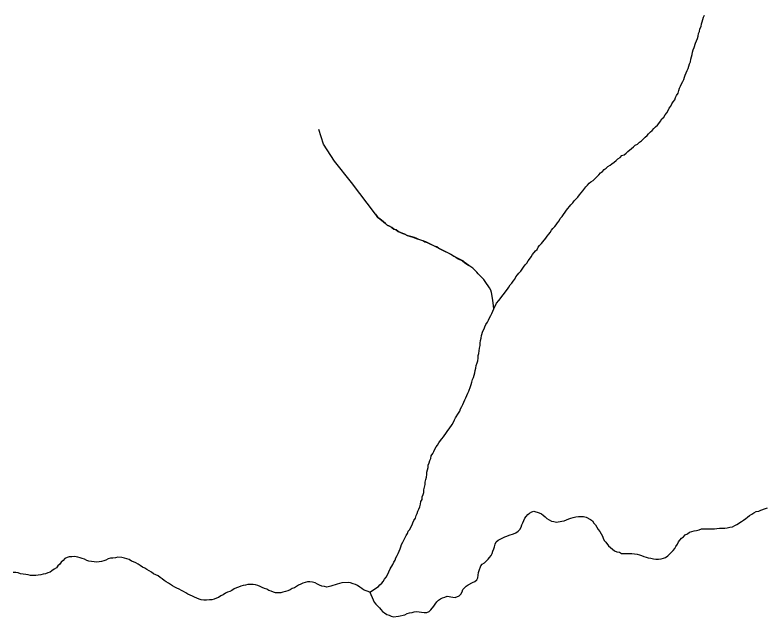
# Model space of a CAD drawing. Extents: x 785.9 to 812.4, y 7674.9 to 7703.1.
# Drawn here: x 807.492 to 809.136, y 7694.835 to 7696.152 of the extents above; entities that cross this region are included whole.
import ezdxf

# ---------------------------------------------------------------- set-up
doc = ezdxf.new("R2010")
doc.units = 0
doc.header["$LTSCALE"] = 0.04
doc.layers.add('7', color=7, linetype='Continuous', lineweight=25)

msp = doc.modelspace()

# ---------------------------------------------------------------- linework, layer by layer
at = {"layer": '7'}
for points in [[(808.9401, 7695.9764), (808.9434, 7695.9813), (808.945, 7695.987), (808.9466, 7695.9918), (808.9482, 7695.9967), (808.9506, 7696.0015), (808.9539, 7696.0064), (808.9555, 7696.0112), (808.9571, 7696.0161), (808.9587, 7696.0209), (808.9612, 7696.0258), (808.9628, 7696.0307), (808.9652, 7696.0355), (808.9668, 7696.0404), (808.9684, 7696.0452), (808.9701, 7696.0501), (808.9709, 7696.0557), (808.9725, 7696.0606), (808.9741, 7696.0655), (808.9749, 7696.0711), (808.9765, 7696.076), (808.9782, 7696.0808), (808.9814, 7696.0905), (808.9838, 7696.0954), (808.9854, 7696.1011), (808.9871, 7696.1059), (808.9879, 7696.1116), (808.9903, 7696.1164), (808.9911, 7696.1221), (808.9935, 7696.1269), (808.9943, 7696.1326), (808.996, 7696.1375), (808.9976, 7696.1423), (808.9992, 7696.1472), (809.0007, 7696.1518), (809.0009, 7696.1522)], [(808.5396, 7695.5088), (808.5459, 7695.5213), (808.5509, 7695.5274), (808.5695, 7695.5525), (808.5728, 7695.5565), (808.576, 7695.5614), (808.5792, 7695.5654), (808.5825, 7695.5694), (808.5857, 7695.5743), (808.5881, 7695.5792), (808.5914, 7695.5832), (808.5946, 7695.5872), (808.5987, 7695.5913), (808.6019, 7695.5961), (808.6051, 7695.6002), (808.6084, 7695.6051), (808.6124, 7695.6091), (808.6148, 7695.614), (808.6181, 7695.618), (808.6213, 7695.6229), (808.6246, 7695.6277), (808.631, 7695.6358), (808.6351, 7695.639), (808.6367, 7695.6439), (808.6399, 7695.6479), (808.644, 7695.652), (808.6472, 7695.656), (808.6537, 7695.6641), (808.6569, 7695.6682), (808.6602, 7695.6722), (808.6634, 7695.6763), (808.6658, 7695.6811), (808.6691, 7695.6852), (808.6731, 7695.6892), (808.6763, 7695.6932), (808.6796, 7695.6973), (808.6828, 7695.7021), (808.6852, 7695.707), (808.6893, 7695.711), (808.6925, 7695.7159), (808.6958, 7695.7208), (808.699, 7695.7248), (808.7087, 7695.7369), (808.7128, 7695.741), (808.716, 7695.7458), (808.72, 7695.7499), (808.7241, 7695.7539), (808.7273, 7695.7588), (808.7314, 7695.7628), (808.7346, 7695.7677), (808.7411, 7695.7758), (808.7451, 7695.7798), (808.7484, 7695.7839), (808.7524, 7695.7871), (808.7573, 7695.7903), (808.7653, 7695.7984), (808.7694, 7695.8025), (808.7734, 7695.8065), (808.7775, 7695.8098), (808.7815, 7695.8138), (808.7856, 7695.817), (808.7896, 7695.8203), (808.7945, 7695.8235), (808.7985, 7695.8268), (808.8034, 7695.83), (808.8074, 7695.834), (808.8115, 7695.8373), (808.8163, 7695.8405), (808.8204, 7695.8446), (808.8252, 7695.8462), (808.8293, 7695.8502), (808.8333, 7695.8535), (808.8414, 7695.8599), (808.8455, 7695.864), (808.8495, 7695.8672), (808.8544, 7695.8696), (808.8584, 7695.8737), (808.8633, 7695.8769), (808.8673, 7695.881), (808.8713, 7695.885), (808.8754, 7695.8883), (808.8786, 7695.8923), (808.8827, 7695.8963), (808.8867, 7695.8996), (808.89, 7695.9036), (808.894, 7695.9077), (808.898, 7695.9109), (808.9013, 7695.915), (808.9045, 7695.9198), (808.9078, 7695.9247), (808.9118, 7695.9287), (808.915, 7695.9336), (808.9183, 7695.9384), (808.9215, 7695.9433), (808.9239, 7695.9481), (808.9272, 7695.953), (808.9296, 7695.9578), (808.9328, 7695.9619), (808.9361, 7695.9667), (808.9377, 7695.9716), (808.9401, 7695.9764)], [(808.2806, 7695.7166), (808.2287, 7695.7858), (808.1912, 7695.8323), (808.1671, 7695.8698), (808.1565, 7695.9017)], [(808.2806, 7695.7166), (808.2831, 7695.7135), (808.2863, 7695.7094), (808.2904, 7695.7062), (808.2985, 7695.6997), (808.3025, 7695.6957), (808.3066, 7695.6924), (808.3114, 7695.69), (808.3163, 7695.6868), (808.3211, 7695.6835), (808.326, 7695.6819), (808.3308, 7695.6787), (808.3405, 7695.6738), (808.3454, 7695.6722), (808.3503, 7695.6698), (808.3551, 7695.6682), (808.3648, 7695.6649), (808.3697, 7695.6633), (808.3794, 7695.6601), (808.3842, 7695.6585), (808.3891, 7695.656), (808.3939, 7695.6544), (808.4134, 7695.6447), (808.4182, 7695.6423), (808.4474, 7695.6277), (808.4522, 7695.6245), (808.4571, 7695.6212), (808.4619, 7695.6188), (808.4716, 7695.614), (808.4757, 7695.6107), (808.4854, 7695.6042)], [(808.5396, 7695.5088), (808.539, 7695.5154), (808.538, 7695.5282), (808.5347, 7695.5452), (808.5331, 7695.55), (808.5307, 7695.5549), (808.5275, 7695.5597), (808.5242, 7695.5646), (808.521, 7695.5686), (808.5177, 7695.5735), (808.5056, 7695.5856), (808.5024, 7695.5897), (808.4983, 7695.5937), (808.4943, 7695.5978), (808.4854, 7695.6042), (808.4773, 7695.6099), (808.4732, 7695.6131), (808.4587, 7695.6204), (808.4538, 7695.6237), (808.449, 7695.6269), (808.4393, 7695.6318), (808.4344, 7695.6342), (808.4198, 7695.6415), (808.415, 7695.6447), (808.4101, 7695.6463), (808.3907, 7695.656), (808.3761, 7695.6609), (808.3713, 7695.6633), (808.3664, 7695.6649), (808.3608, 7695.6665), (808.3551, 7695.6682), (808.3503, 7695.6698), (808.3454, 7695.6722), (808.3405, 7695.6738), (808.3308, 7695.6787), (808.326, 7695.6819), (808.3211, 7695.6835), (808.3163, 7695.6868), (808.3114, 7695.69), (808.3066, 7695.6924), (808.3025, 7695.6957), (808.2985, 7695.6997), (808.2904, 7695.7062), (808.2863, 7695.7094), (808.2831, 7695.7135), (808.2807, 7695.7165)], [(808.508, 7695.4173), (808.5088, 7695.423), (808.5097, 7695.4287), (808.5097, 7695.4343), (808.5105, 7695.44), (808.5121, 7695.4448), (808.5129, 7695.4505), (808.5161, 7695.4602), (808.5186, 7695.4651), (808.5202, 7695.4699), (808.5226, 7695.4748), (808.5258, 7695.4796), (808.5283, 7695.4845), (808.5307, 7695.4893), (808.5331, 7695.4942), (808.5355, 7695.4991), (808.538, 7695.5039), (808.5396, 7695.5088)], [(808.2685, 7694.889), (808.2871, 7694.9011), (808.2904, 7694.9051), (808.2944, 7694.9084), (808.2977, 7694.9124), (808.3009, 7694.9173), (808.3041, 7694.9221), (808.3074, 7694.927), (808.313, 7694.9399), (808.3187, 7694.9496), (808.3211, 7694.9545), (808.3236, 7694.9594), (808.3252, 7694.9642), (808.3284, 7694.9691), (808.3308, 7694.9739), (808.3325, 7694.9788), (808.3349, 7694.9836), (808.3365, 7694.9885), (808.3381, 7694.9933), (808.3405, 7694.9982), (808.343, 7695.003), (808.3478, 7695.0128), (808.3511, 7695.0176), (808.3527, 7695.0225), (808.3559, 7695.0265), (808.3583, 7695.0314), (808.3608, 7695.0362), (808.3624, 7695.0411), (808.3648, 7695.0459), (808.3681, 7695.0508), (808.3697, 7695.0565), (808.3721, 7695.0613), (808.3737, 7695.0662), (808.3761, 7695.071), (808.3778, 7695.0759), (808.3794, 7695.0815), (808.3802, 7695.0872), (808.3834, 7695.0921), (808.3834, 7695.0977), (808.385, 7695.1026), (808.3867, 7695.1074), (808.3867, 7695.1131), (808.3883, 7695.1188), (808.3899, 7695.1244), (808.3899, 7695.1301), (808.3907, 7695.1357), (808.3923, 7695.1406), (808.3931, 7695.1463), (808.3931, 7695.1519), (808.3948, 7695.1568), (808.3964, 7695.1616), (808.3964, 7695.1673), (808.398, 7695.1722), (808.3996, 7695.177), (808.402, 7695.1819), (808.4029, 7695.1875), (808.4061, 7695.1924), (808.4085, 7695.1972), (808.4109, 7695.2021), (808.4134, 7695.207), (808.4166, 7695.211), (808.4198, 7695.2159), (808.4231, 7695.2207), (808.4263, 7695.2248), (808.4296, 7695.2288), (808.436, 7695.2385), (808.4393, 7695.2426), (808.4425, 7695.2466), (808.449, 7695.2563), (808.4514, 7695.2612), (808.4538, 7695.266), (808.4563, 7695.2709), (808.4627, 7695.2806), (808.4652, 7695.2854), (808.4668, 7695.2903), (808.47, 7695.2951), (808.4724, 7695.3), (808.4741, 7695.3049), (808.4765, 7695.3097), (808.4789, 7695.3146), (808.4805, 7695.3194), (808.483, 7695.3243), (808.4854, 7695.3291), (808.4886, 7695.3388), (808.4902, 7695.3437), (808.4919, 7695.3486), (808.4935, 7695.3542), (808.4951, 7695.3591), (808.4967, 7695.3639), (808.4983, 7695.3688), (808.4991, 7695.3744), (808.5008, 7695.3793), (808.5016, 7695.385), (808.5032, 7695.3906), (808.5048, 7695.3955), (808.5056, 7695.4011), (808.5056, 7695.4068), (808.5072, 7695.4117), (808.508, 7695.4173)], [(808.6076, 7695.0508), (808.6108, 7695.0548), (808.614, 7695.0589), (808.6181, 7695.0621), (808.6229, 7695.0645), (808.6278, 7695.0662), (808.6391, 7695.0629), (808.644, 7695.0605), (808.648, 7695.0573), (808.6521, 7695.054), (808.6561, 7695.05), (808.661, 7695.0476), (808.6658, 7695.0443), (808.6715, 7695.0435), (808.6771, 7695.0419), (808.6885, 7695.0443), (808.6941, 7695.0451), (808.699, 7695.0476), (808.7039, 7695.0492), (808.7087, 7695.0508), (808.7136, 7695.0524), (808.7192, 7695.054), (808.7249, 7695.0548), (808.7362, 7695.0548), (808.7419, 7695.0532), (808.7516, 7695.0484), (808.7556, 7695.0451), (808.7589, 7695.0403), (808.7621, 7695.0362), (808.7686, 7695.0265), (808.7718, 7695.0217), (808.7751, 7695.0168), (808.7775, 7695.0119), (808.7791, 7695.0071), (808.7815, 7695.0022), (808.7848, 7694.9982), (808.7912, 7694.9901), (808.7953, 7694.9869), (808.7993, 7694.9828), (808.8042, 7694.9796), (808.809, 7694.9772), (808.8147, 7694.9763), (808.8196, 7694.9739), (808.8422, 7694.9739), (808.8479, 7694.9731), (808.8535, 7694.9723), (808.8584, 7694.9707), (808.8633, 7694.9691), (808.8681, 7694.9674), (808.873, 7694.9658), (808.8778, 7694.9642), (808.8835, 7694.9634), (808.8891, 7694.9618), (808.8948, 7694.961), (808.9005, 7694.961), (808.9061, 7694.9618), (808.911, 7694.9634), (808.9158, 7694.965), (808.9207, 7694.9683), (808.9247, 7694.9723), (808.9328, 7694.9804), (808.9361, 7694.9844), (808.9385, 7694.9893), (808.9417, 7694.9941), (808.9442, 7694.999), (808.9506, 7695.0071), (808.9547, 7695.0103), (808.9587, 7695.0144), (808.9636, 7695.0168), (808.9684, 7695.02), (808.9782, 7695.0233), (808.9838, 7695.0241), (808.9895, 7695.0257), (808.9943, 7695.0273), (809.0227, 7695.0273), (809.0283, 7695.0281), (809.034, 7695.0289), (809.0453, 7695.0289), (809.051, 7695.0297), (809.0566, 7695.0314), (809.0623, 7695.0322), (809.0672, 7695.0346), (809.072, 7695.037), (809.0817, 7695.0435), (809.0866, 7695.0467), (809.0914, 7695.05), (809.0955, 7695.0532), (809.0995, 7695.0565), (809.1044, 7695.0597), (809.1092, 7695.0629), (809.1141, 7695.0654), (809.1198, 7695.0662), (809.1246, 7695.0686), (809.1343, 7695.0718), (809.1392, 7695.0734)], [(808.2685, 7694.889), (808.2758, 7694.872), (808.2782, 7694.8671), (808.2815, 7694.8631), (808.2896, 7694.855), (808.2928, 7694.8509), (808.296, 7694.8469), (808.3009, 7694.8436), (808.3058, 7694.8404), (808.3106, 7694.8388), (808.3155, 7694.8364), (808.3203, 7694.8347), (808.331, 7694.8363), (808.3454, 7694.8396), (808.3503, 7694.842), (808.3551, 7694.8436), (808.3608, 7694.8445), (808.3656, 7694.8461), (808.3713, 7694.8469), (808.3818, 7694.8453), (808.3875, 7694.8445), (808.3931, 7694.8445), (808.398, 7694.8469), (808.402, 7694.8501), (808.4085, 7694.8582), (808.4118, 7694.8631), (808.415, 7694.8679), (808.419, 7694.8712), (808.4231, 7694.8744), (808.4279, 7694.8768), (808.4328, 7694.8784), (808.4376, 7694.8801), (808.4498, 7694.8784), (808.4554, 7694.8776), (808.4643, 7694.8809), (808.4676, 7694.8849), (808.4708, 7694.8898), (808.4724, 7694.8946), (808.4757, 7694.8987), (808.4797, 7694.9019), (808.4838, 7694.9051), (808.4935, 7694.91), (808.4983, 7694.9124), (808.5024, 7694.9157), (808.5048, 7694.9205), (808.5056, 7694.9262), (808.5064, 7694.9318), (808.508, 7694.9367), (808.5113, 7694.9464), (808.5145, 7694.9505), (808.5194, 7694.9529), (808.5234, 7694.9569), (808.5275, 7694.961), (808.5307, 7694.965), (808.5339, 7694.9691), (808.5364, 7694.9739), (808.538, 7694.9788), (808.5396, 7694.9836), (808.5412, 7694.9885), (808.5428, 7694.9941), (808.5453, 7694.999), (808.5493, 7695.003), (808.5639, 7695.0103), (808.5687, 7695.0119), (808.5736, 7695.0136), (808.5833, 7695.0168), (808.5881, 7695.0192), (808.593, 7695.0225), (808.597, 7695.0265), (808.5995, 7695.0314), (808.6011, 7695.0362), (808.6035, 7695.0411), (808.6059, 7695.0459), (808.6076, 7695.0508)], [(807.6342, 7694.9642), (807.6293, 7694.9658), (807.622, 7694.9674), (807.6164, 7694.9666), (807.6107, 7694.9666), (807.6058, 7694.965), (807.601, 7694.9626), (807.5969, 7694.9585), (807.5929, 7694.9545), (807.5897, 7694.9505), (807.5856, 7694.9464), (807.5824, 7694.9424), (807.5775, 7694.9391), (807.5727, 7694.9359), (807.5686, 7694.9327), (807.5638, 7694.931), (807.5589, 7694.9294), (807.5532, 7694.9286), (807.5484, 7694.927), (807.5427, 7694.9262), (807.5371, 7694.9254), (807.5314, 7694.9254), (807.5257, 7694.9254), (807.5209, 7694.927), (807.5152, 7694.9278), (807.5096, 7694.9286), (807.5039, 7694.9294), (807.499, 7694.931), (807.4934, 7694.9318), (807.4877, 7694.9318)], [(808.1431, 7694.9108), (808.1375, 7694.9116), (808.1318, 7694.9116), (808.1269, 7694.91), (808.1221, 7694.9084), (808.1172, 7694.9068), (808.1124, 7694.9043), (808.1083, 7694.9011), (808.1035, 7694.8987), (808.0986, 7694.897), (808.0938, 7694.8938), (808.0889, 7694.8922), (808.084, 7694.8906), (808.0784, 7694.889), (808.0735, 7694.8873), (808.0679, 7694.8873), (808.0622, 7694.8873), (808.0573, 7694.889), (808.0525, 7694.8914), (808.0476, 7694.893), (808.0428, 7694.8954), (808.0379, 7694.897), (808.0331, 7694.8995), (808.0282, 7694.9011), (808.0234, 7694.9035), (808.0185, 7694.9051), (808.0128, 7694.906), (808.0072, 7694.906), (808.0015, 7694.906), (807.9967, 7694.9043), (807.991, 7694.9035), (807.9861, 7694.9019), (807.9813, 7694.9003), (807.9764, 7694.8987), (807.9716, 7694.8962), (807.9667, 7694.893), (807.9619, 7694.8906), (807.957, 7694.889), (807.9522, 7694.8865), (807.9473, 7694.8833), (807.9424, 7694.8809), (807.9376, 7694.8776), (807.9327, 7694.876), (807.9279, 7694.8736), (807.923, 7694.872), (807.9174, 7694.872), (807.9109, 7694.8712), (807.9052, 7694.8712), (807.8996, 7694.872), (807.8947, 7694.8736), (807.8899, 7694.876), (807.885, 7694.8784), (807.8801, 7694.8801), (807.8753, 7694.8825), (807.8704, 7694.8849), (807.8656, 7694.8873), (807.8607, 7694.8906), (807.8559, 7694.893), (807.851, 7694.8954), (807.8462, 7694.8979), (807.8413, 7694.9003), (807.8364, 7694.9027), (807.8324, 7694.906), (807.8275, 7694.9084), (807.8227, 7694.9116), (807.8186, 7694.9149), (807.8138, 7694.9181), (807.8097, 7694.9213), (807.8049, 7694.9246), (807.8, 7694.927), (807.7952, 7694.9294), (807.7903, 7694.9327), (807.7855, 7694.9359), (807.7806, 7694.9383), (807.7758, 7694.9416), (807.7709, 7694.944), (807.7661, 7694.9472), (807.7612, 7694.9505), (807.7563, 7694.9529), (807.7515, 7694.9553), (807.7466, 7694.9569), (807.7418, 7694.9602), (807.7369, 7694.9618), (807.7313, 7694.9634), (807.7256, 7694.965), (807.7167, 7694.9658), (807.7118, 7694.9642), (807.7062, 7694.9634), (807.7005, 7694.9634), (807.6957, 7694.9618), (807.6908, 7694.9594), (807.6859, 7694.9577), (807.6811, 7694.9561), (807.6706, 7694.9545), (807.6649, 7694.9553), (807.6592, 7694.9561), (807.6536, 7694.9569), (807.6487, 7694.9585), (807.6439, 7694.961), (807.639, 7694.9626), (807.6342, 7694.9642)], [(808.2685, 7694.889), (808.2548, 7694.8938), (808.2507, 7694.897), (808.2467, 7694.9003), (808.2418, 7694.9035), (808.237, 7694.906), (808.2321, 7694.9076), (808.2265, 7694.9092), (808.2208, 7694.91), (808.207, 7694.9092), (808.1973, 7694.9068), (808.1925, 7694.9051), (808.1876, 7694.9035), (808.1828, 7694.9019), (808.1747, 7694.9003), (808.169, 7694.9011), (808.1633, 7694.9019), (808.1585, 7694.9043), (808.1536, 7694.9068), (808.1488, 7694.9092), (808.1431, 7694.9108)]]:
    msp.add_lwpolyline(points, dxfattribs=at)

doc.saveas('drawing.dxf')
